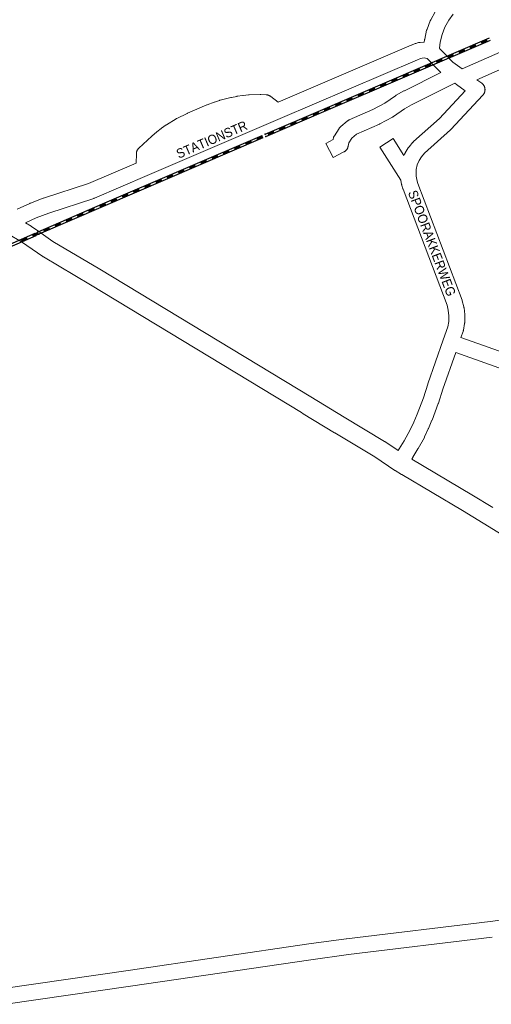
# Model space of a CAD drawing. Header units: metres. Extents: x 123819 to 142731, y 393440 to 405763.
# Tile 332 of 346: x 138821 to 139207, y 401434 to 402241. Entities that reach past the tile are written whole.
import ezdxf
from ezdxf.enums import TextEntityAlignment as Align

# ---------------------------------------------------------------- set-up
doc = ezdxf.new("R2010")
doc.units = ezdxf.units.M
doc.header["$MEASUREMENT"] = 0
for name, color, linetype, lineweight in [('gs-anno-wegen algemeen tekst', 7, 'Continuous', 0), ('gs-knt-aanvullende hoofdweg', 7, 'Continuous', 0), ('gs-knt-spoorlijn', 7, 'Continuous', 30), ('gs-knt-wegen algemeen', 7, 'Continuous', 0)]:
    doc.layers.add(name, color=color, linetype=linetype, lineweight=lineweight)
doc.styles.add('Style-Arial', font='arial.ttf')

msp = doc.modelspace()

# ---------------------------------------------------------------- linework, layer by layer
at = {"layer": 'gs-knt-aanvullende hoofdweg', "color": 7, "linetype": 'Continuous', "flags": 128}
for points in [[(138825.36, 402074.96), (138830.02, 402072.18), (138830.23, 402072.05), (138830.42, 402071.92), (138830.44, 402071.91), (138830.46, 402071.89), (138836.27, 402067.9), (138836.29, 402067.89), (138847.97, 402059.8), (138847.97, 402059.8), (138886.32, 402037.06), (138886.38, 402037.02), (139059.16, 401932.26), (139059.19, 401932.25), (139059.23, 401932.22), (139086.39, 401915.6), (139119.45, 401895.85), (139119.62, 401895.75), (139119.78, 401895.65), (139130.74, 401888.3)], [(139266.52, 401788.18), (139183.21, 401839.22), (139183.2, 401839.23), (139133.5, 401868.7), (139133.42, 401868.75), (139128.29, 401871.88), (139128.26, 401871.9), (139128.22, 401871.93), (139127.98, 401872.08), (139127.95, 401872.09), (139111.58, 401883.06), (139078.65, 401902.72), (139078.59, 401902.76), (139052.92, 401918.47), (139052.88, 401918.49), (139051.36, 401919.43), (139051.35, 401919.44), (138878.62, 402024.16), (138840.08, 402047.02), (138839.86, 402047.15), (138839.65, 402047.3), (138839.64, 402047.3), (138822.11, 402059.41), (138822.11, 402059.41), (138811.01, 402066.04)], [(139141.75, 401881.35), (139190.91, 401852.11), (139190.92, 401852.11), (139190.99, 401852.07), (139191, 401852.06), (139208.05, 401841.67)]]:
    msp.add_lwpolyline(points, dxfattribs=at)
at = {"layer": 'gs-knt-spoorlijn', "color": 7, "linetype": 'Continuous'}
for p, q in [((139189.36, 402219.52), (139193.96, 402221.49)), ((139189.44, 402219.33), (139194.04, 402221.31)), ((139189.52, 402219.15), (139194.12, 402221.12)), ((139189.6, 402218.97), (139194.2, 402220.94)), ((139189.68, 402218.78), (139194.27, 402220.76)), ((139198.55, 402223.47), (139203.15, 402225.44)), ((139198.63, 402223.28), (139203.23, 402225.26)), ((139198.71, 402223.1), (139203.3, 402225.07)), ((139198.79, 402222.91), (139203.38, 402224.89)), ((139198.87, 402222.73), (139203.46, 402224.7)), ((139198.95, 402222.55), (139203.54, 402224.52)), ((139199.03, 402222.36), (139203.62, 402224.34)), ((139199.1, 402222.18), (139203.7, 402224.15)), ((139199.18, 402222), (139203.78, 402223.97)), ((139170.99, 402211.62), (139175.58, 402213.6)), ((139171.07, 402211.44), (139175.66, 402213.41)), ((139171.15, 402211.26), (139175.74, 402213.23)), ((139171.23, 402211.07), (139175.82, 402213.05)), ((139171.3, 402210.89), (139175.9, 402212.86)), ((139171.38, 402210.71), (139175.98, 402212.68)), ((139180.18, 402215.57), (139184.77, 402217.54)), ((139180.26, 402215.39), (139184.85, 402217.36)), ((139180.33, 402215.2), (139184.93, 402217.18)), ((139180.41, 402215.02), (139185.01, 402216.99)), ((139180.49, 402214.84), (139185.09, 402216.81)), ((139180.57, 402214.65), (139185.16, 402216.63)), ((139180.65, 402214.47), (139185.24, 402216.44)), ((139180.73, 402214.28), (139185.32, 402216.26)), ((139180.81, 402214.1), (139185.4, 402216.07)), ((139189.76, 402218.6), (139194.35, 402220.57)), ((139189.84, 402218.42), (139194.43, 402220.39)), ((139189.92, 402218.23), (139194.51, 402220.21)), ((139190, 402218.05), (139194.59, 402220.02)), ((139152.61, 402203.73), (139157.21, 402205.7)), ((139152.69, 402203.55), (139157.29, 402205.52)), ((139152.77, 402203.36), (139157.36, 402205.34)), ((139152.85, 402203.18), (139157.44, 402205.15)), ((139152.93, 402202.99), (139157.52, 402204.97)), ((139153.01, 402202.81), (139157.6, 402204.78)), ((139153.09, 402202.63), (139157.68, 402204.6)), ((139161.8, 402207.68), (139166.39, 402209.65)), ((139161.88, 402207.49), (139166.47, 402209.47)), ((139161.96, 402207.31), (139166.55, 402209.28)), ((139162.04, 402207.13), (139166.63, 402209.1)), ((139162.12, 402206.94), (139166.71, 402208.92)), ((139162.19, 402206.76), (139166.79, 402208.73)), ((139162.27, 402206.57), (139166.87, 402208.55)), ((139162.35, 402206.39), (139166.95, 402208.36)), ((139162.43, 402206.21), (139167.03, 402208.18)), ((139171.46, 402210.52), (139176.06, 402212.5)), ((139171.54, 402210.34), (139176.13, 402212.31)), ((139171.62, 402210.15), (139176.21, 402212.13)), ((139134.24, 402195.83), (139138.83, 402197.81)), ((139134.32, 402195.65), (139138.91, 402197.62)), ((139134.39, 402195.47), (139138.99, 402197.44)), ((139134.47, 402195.28), (139139.07, 402197.26)), ((139134.55, 402195.1), (139139.15, 402197.07)), ((139134.63, 402194.92), (139139.23, 402196.89)), ((139134.71, 402194.73), (139139.3, 402196.71)), ((139134.79, 402194.55), (139139.38, 402196.52)), ((139143.42, 402199.78), (139148.02, 402201.76)), ((139143.5, 402199.6), (139148.1, 402201.57)), ((139143.58, 402199.41), (139148.18, 402201.39)), ((139143.66, 402199.23), (139148.26, 402201.2)), ((139143.74, 402199.05), (139148.33, 402201.02)), ((139143.82, 402198.86), (139148.41, 402200.84)), ((139143.9, 402198.68), (139148.49, 402200.65)), ((139143.98, 402198.5), (139148.57, 402200.47)), ((139144.06, 402198.31), (139148.65, 402200.29)), ((139153.16, 402202.44), (139157.76, 402204.42)), ((139153.24, 402202.26), (139157.84, 402204.23)), ((139115.86, 402187.94), (139120.45, 402189.91)), ((139115.94, 402187.76), (139120.53, 402189.73)), ((139116.02, 402187.57), (139120.61, 402189.55)), ((139116.1, 402187.39), (139120.69, 402189.36)), ((139116.18, 402187.21), (139120.77, 402189.18)), ((139116.26, 402187.02), (139120.85, 402189)), ((139116.33, 402186.84), (139120.93, 402188.81)), ((139116.41, 402186.65), (139121.01, 402188.63)), ((139116.49, 402186.47), (139121.09, 402188.44)), ((139125.05, 402191.89), (139129.64, 402193.86)), ((139125.13, 402191.7), (139129.72, 402193.68)), ((139125.21, 402191.52), (139129.8, 402193.49)), ((139125.29, 402191.34), (139129.88, 402193.31)), ((139125.36, 402191.15), (139129.96, 402193.13)), ((139125.44, 402190.97), (139130.04, 402192.94)), ((139125.52, 402190.79), (139130.12, 402192.76)), ((139125.6, 402190.6), (139130.19, 402192.57)), ((139125.68, 402190.42), (139130.27, 402192.39)), ((139134.87, 402194.36), (139139.46, 402196.34)), ((139097.48, 402180.05), (139102.08, 402182.02)), ((139097.56, 402179.86), (139102.16, 402181.84)), ((139097.64, 402179.68), (139102.24, 402181.65)), ((139097.72, 402179.49), (139102.32, 402181.47)), ((139097.8, 402179.31), (139102.39, 402181.28)), ((139097.88, 402179.13), (139102.47, 402181.1)), ((139097.96, 402178.94), (139102.55, 402180.92)), ((139098.04, 402178.76), (139102.63, 402180.73)), ((139098.12, 402178.58), (139102.71, 402180.55)), ((139106.67, 402183.99), (139111.27, 402185.97)), ((139106.75, 402183.81), (139111.35, 402185.78)), ((139106.83, 402183.63), (139111.42, 402185.6)), ((139106.91, 402183.44), (139111.5, 402185.42)), ((139106.99, 402183.26), (139111.58, 402185.23)), ((139107.07, 402183.07), (139111.66, 402185.05)), ((139107.15, 402182.89), (139111.74, 402184.86)), ((139107.22, 402182.71), (139111.82, 402184.68)), ((139107.3, 402182.52), (139111.9, 402184.5)), ((139079.11, 402172.15), (139083.7, 402174.12)), ((139079.19, 402171.97), (139083.78, 402173.94)), ((139079.27, 402171.78), (139083.86, 402173.76)), ((139079.35, 402171.6), (139083.94, 402173.57)), ((139079.42, 402171.42), (139084.02, 402173.39)), ((139079.5, 402171.23), (139084.1, 402173.21)), ((139079.58, 402171.05), (139084.18, 402173.02)), ((139079.66, 402170.86), (139084.26, 402172.84)), ((139079.74, 402170.68), (139084.33, 402172.65)), ((139088.3, 402176.1), (139092.89, 402178.07)), ((139088.38, 402175.91), (139092.97, 402177.89)), ((139088.45, 402175.73), (139093.05, 402177.7)), ((139088.53, 402175.55), (139093.13, 402177.52)), ((139088.61, 402175.36), (139093.21, 402177.34)), ((139088.69, 402175.18), (139093.29, 402177.15)), ((139088.77, 402175), (139093.36, 402176.97)), ((139088.85, 402174.81), (139093.44, 402176.79)), ((139088.93, 402174.63), (139093.52, 402176.6)), ((139060.73, 402164.25), (139065.33, 402166.23)), ((139060.81, 402164.07), (139065.41, 402166.04)), ((139060.89, 402163.88), (139065.48, 402165.86)), ((139060.97, 402163.7), (139065.56, 402165.68)), ((139061.05, 402163.52), (139065.64, 402165.49)), ((139061.13, 402163.33), (139065.72, 402165.31)), ((139061.21, 402163.15), (139065.8, 402165.13)), ((139061.29, 402162.97), (139065.88, 402164.94)), ((139061.37, 402162.78), (139065.96, 402164.76)), ((139069.92, 402168.2), (139074.51, 402170.18)), ((139070, 402168.02), (139074.59, 402169.99)), ((139070.08, 402167.84), (139074.67, 402169.81)), ((139070.16, 402167.65), (139074.75, 402169.63)), ((139070.24, 402167.47), (139074.83, 402169.44)), ((139070.32, 402167.29), (139074.91, 402169.26)), ((139070.39, 402167.1), (139074.99, 402169.08)), ((139070.47, 402166.92), (139075.07, 402168.89)), ((139070.55, 402166.73), (139075.15, 402168.71)), ((139042.36, 402156.35), (139046.95, 402158.32)), ((139042.44, 402156.16), (139047.03, 402158.14)), ((139042.52, 402155.98), (139047.11, 402157.96)), ((139042.6, 402155.8), (139047.19, 402157.77)), ((139042.68, 402155.61), (139047.27, 402157.59)), ((139042.76, 402155.43), (139047.35, 402157.41)), ((139042.84, 402155.25), (139047.43, 402157.22)), ((139042.92, 402155.06), (139047.51, 402157.04)), ((139042.99, 402154.88), (139047.59, 402156.85)), ((139051.55, 402160.3), (139056.14, 402162.28)), ((139051.63, 402160.12), (139056.22, 402162.09)), ((139051.71, 402159.93), (139056.3, 402161.91)), ((139051.79, 402159.75), (139056.38, 402161.73)), ((139051.86, 402159.57), (139056.46, 402161.54)), ((139051.94, 402159.38), (139056.54, 402161.36)), ((139052.02, 402159.2), (139056.62, 402161.17)), ((139052.1, 402159.01), (139056.69, 402160.99)), ((139052.18, 402158.83), (139056.77, 402160.81)), ((139023.99, 402148.44), (139028.58, 402150.42)), ((139024.07, 402148.26), (139028.66, 402150.24)), ((139024.15, 402148.08), (139028.74, 402150.05)), ((139024.23, 402147.89), (139028.82, 402149.87)), ((139024.31, 402147.71), (139028.9, 402149.69)), ((139024.39, 402147.53), (139028.98, 402149.5)), ((139024.46, 402147.34), (139029.06, 402149.32)), ((139024.54, 402147.16), (139029.14, 402149.13)), ((139024.62, 402146.97), (139029.22, 402148.95)), ((139033.18, 402152.4), (139037.77, 402154.37)), ((139033.26, 402152.21), (139037.85, 402154.19)), ((139033.33, 402152.03), (139037.93, 402154.01)), ((139033.41, 402151.85), (139038.01, 402153.82)), ((139033.49, 402151.66), (139038.09, 402153.64)), ((139033.57, 402151.48), (139038.16, 402153.45)), ((139033.65, 402151.29), (139038.24, 402153.27)), ((139033.73, 402151.11), (139038.32, 402153.09)), ((139033.81, 402150.93), (139038.4, 402152.9)), ((139005.62, 402140.54), (139010.21, 402142.52)), ((139005.7, 402140.36), (139010.29, 402142.33)), ((139005.78, 402140.17), (139010.37, 402142.15)), ((139005.86, 402139.99), (139010.45, 402141.97)), ((139005.93, 402139.81), (139010.53, 402141.78)), ((139006.01, 402139.62), (139010.61, 402141.6)), ((139006.09, 402139.44), (139010.69, 402141.41)), ((139006.17, 402139.25), (139010.76, 402141.23)), ((139006.25, 402139.07), (139010.84, 402141.05)), ((139014.8, 402144.49), (139019.4, 402146.47)), ((139014.88, 402144.31), (139019.48, 402146.28)), ((139014.96, 402144.13), (139019.56, 402146.1)), ((139015.04, 402143.94), (139019.63, 402145.92)), ((139015.12, 402143.76), (139019.71, 402145.73)), ((139015.2, 402143.57), (139019.79, 402145.55)), ((139015.28, 402143.39), (139019.87, 402145.37)), ((139015.36, 402143.21), (139019.95, 402145.18)), ((139015.44, 402143.02), (139020.03, 402145)), ((138987.25, 402132.64), (138991.84, 402134.61)), ((138987.33, 402132.45), (138991.92, 402134.43)), ((138987.4, 402132.27), (138992, 402134.25)), ((138987.48, 402132.09), (138992.08, 402134.06)), ((138987.56, 402131.9), (138992.16, 402133.88)), ((138987.64, 402131.72), (138992.23, 402133.69)), ((138987.72, 402131.53), (138992.31, 402133.51)), ((138987.8, 402131.35), (138992.39, 402133.33)), ((138987.88, 402131.17), (138992.47, 402133.14)), ((138996.43, 402136.59), (139001.03, 402138.56)), ((138996.51, 402136.4), (139001.1, 402138.38)), ((138996.59, 402136.22), (139001.18, 402138.2)), ((138996.67, 402136.04), (139001.26, 402138.01)), ((138996.75, 402135.85), (139001.34, 402137.83)), ((138996.83, 402135.67), (139001.42, 402137.65)), ((138996.91, 402135.49), (139001.5, 402137.46)), ((138996.99, 402135.3), (139001.58, 402137.28)), ((138997.06, 402135.12), (139001.66, 402137.09)), ((138968.87, 402124.73), (138973.47, 402126.71)), ((138968.95, 402124.55), (138973.55, 402126.53)), ((138969.03, 402124.37), (138973.63, 402126.34)), ((138969.11, 402124.18), (138973.7, 402126.16)), ((138969.19, 402124), (138973.78, 402125.97)), ((138969.27, 402123.81), (138973.86, 402125.79)), ((138969.35, 402123.63), (138973.94, 402125.61)), ((138969.43, 402123.45), (138974.02, 402125.42)), ((138969.51, 402123.26), (138974.1, 402125.24)), ((138978.06, 402128.68), (138982.65, 402130.66)), ((138978.14, 402128.5), (138982.73, 402130.48)), ((138978.22, 402128.32), (138982.81, 402130.29)), ((138978.3, 402128.13), (138982.89, 402130.11)), ((138978.38, 402127.95), (138982.97, 402129.93)), ((138978.46, 402127.77), (138983.05, 402129.74)), ((138978.53, 402127.58), (138983.13, 402129.56)), ((138978.61, 402127.4), (138983.21, 402129.37)), ((138978.69, 402127.22), (138983.29, 402129.19)), ((138950.5, 402116.83), (138955.1, 402118.8)), ((138950.58, 402116.65), (138955.17, 402118.62)), ((138950.66, 402116.46), (138955.25, 402118.44)), ((138950.74, 402116.28), (138955.33, 402118.25)), ((138950.82, 402116.09), (138955.41, 402118.07)), ((138950.9, 402115.91), (138955.49, 402117.89)), ((138950.98, 402115.73), (138955.57, 402117.7)), ((138951.06, 402115.54), (138955.65, 402117.52)), ((138951.13, 402115.36), (138955.73, 402117.34)), ((138959.69, 402120.78), (138964.28, 402122.76)), ((138959.77, 402120.6), (138964.36, 402122.57)), ((138959.85, 402120.41), (138964.44, 402122.39)), ((138959.93, 402120.23), (138964.52, 402122.21)), ((138960, 402120.05), (138964.6, 402122.02)), ((138960.08, 402119.86), (138964.68, 402121.84)), ((138960.16, 402119.68), (138964.76, 402121.65)), ((138960.24, 402119.49), (138964.83, 402121.47)), ((138960.32, 402119.31), (138964.91, 402121.29)), ((138932.13, 402108.93), (138936.72, 402110.9)), ((138932.21, 402108.74), (138936.8, 402110.72)), ((138932.29, 402108.56), (138936.88, 402110.53)), ((138932.37, 402108.37), (138936.96, 402110.35)), ((138932.45, 402108.19), (138937.04, 402110.17)), ((138932.53, 402108.01), (138937.12, 402109.98)), ((138932.6, 402107.82), (138937.2, 402109.8)), ((138932.68, 402107.64), (138937.28, 402109.62)), ((138932.76, 402107.46), (138937.36, 402109.43)), ((138941.32, 402112.88), (138945.91, 402114.85)), ((138941.4, 402112.69), (138945.99, 402114.67)), ((138941.47, 402112.51), (138946.07, 402114.49)), ((138941.55, 402112.33), (138946.15, 402114.3)), ((138941.63, 402112.14), (138946.23, 402114.12)), ((138941.71, 402111.96), (138946.3, 402113.93)), ((138941.79, 402111.77), (138946.38, 402113.75)), ((138941.87, 402111.59), (138946.46, 402113.57)), ((138941.95, 402111.41), (138946.54, 402113.38)), ((138913.76, 402101.02), (138918.35, 402103)), ((138913.84, 402100.84), (138918.43, 402102.81)), ((138913.92, 402100.65), (138918.51, 402102.63)), ((138914, 402100.47), (138918.59, 402102.45)), ((138914.07, 402100.29), (138918.67, 402102.26)), ((138914.15, 402100.1), (138918.75, 402102.08)), ((138914.23, 402099.92), (138918.83, 402101.89)), ((138914.31, 402099.74), (138918.9, 402101.71)), ((138914.39, 402099.55), (138918.98, 402101.53)), ((138922.94, 402104.97), (138927.54, 402106.95)), ((138923.02, 402104.79), (138927.62, 402106.77)), ((138923.1, 402104.61), (138927.7, 402106.58)), ((138923.18, 402104.42), (138927.77, 402106.4)), ((138923.26, 402104.24), (138927.85, 402106.21)), ((138923.34, 402104.05), (138927.93, 402106.03)), ((138923.42, 402103.87), (138928.01, 402105.85)), ((138923.5, 402103.69), (138928.09, 402105.66)), ((138923.58, 402103.5), (138928.17, 402105.48)), ((138895.39, 402093.12), (138899.98, 402095.09)), ((138895.47, 402092.93), (138900.06, 402094.91)), ((138895.54, 402092.75), (138900.14, 402094.73)), ((138895.62, 402092.57), (138900.22, 402094.54)), ((138895.7, 402092.38), (138900.3, 402094.36)), ((138895.78, 402092.2), (138900.37, 402094.17)), ((138895.86, 402092.01), (138900.45, 402093.99)), ((138895.94, 402091.83), (138900.53, 402093.81)), ((138896.02, 402091.65), (138900.61, 402093.62)), ((138904.57, 402097.07), (138909.17, 402099.05)), ((138904.65, 402096.89), (138909.24, 402098.86)), ((138904.73, 402096.7), (138909.32, 402098.68)), ((138904.81, 402096.52), (138909.4, 402098.49)), ((138904.89, 402096.33), (138909.48, 402098.31)), ((138904.97, 402096.15), (138909.56, 402098.13)), ((138905.05, 402095.97), (138909.64, 402097.94)), ((138905.13, 402095.78), (138909.72, 402097.76)), ((138905.2, 402095.6), (138909.8, 402097.58)), ((138877.02, 402085.2), (138881.61, 402087.18)), ((138877.1, 402085.02), (138881.69, 402087)), ((138877.18, 402084.83), (138881.77, 402086.81)), ((138877.26, 402084.65), (138881.85, 402086.63)), ((138877.34, 402084.47), (138881.93, 402086.45)), ((138877.42, 402084.28), (138882.01, 402086.26)), ((138877.49, 402084.1), (138882.09, 402086.08)), ((138877.57, 402083.91), (138882.16, 402085.9)), ((138877.65, 402083.73), (138882.24, 402085.71)), ((138886.2, 402089.16), (138890.79, 402091.14)), ((138886.28, 402088.98), (138890.87, 402090.96)), ((138886.36, 402088.79), (138890.95, 402090.78)), ((138886.44, 402088.61), (138891.03, 402090.59)), ((138886.52, 402088.43), (138891.11, 402090.41)), ((138886.6, 402088.24), (138891.19, 402090.23)), ((138886.68, 402088.06), (138891.27, 402090.04)), ((138886.76, 402087.88), (138891.35, 402089.86)), ((138886.83, 402087.69), (138891.43, 402089.67)), ((138858.66, 402077.28), (138863.25, 402079.26)), ((138858.74, 402077.09), (138863.33, 402079.07)), ((138858.81, 402076.91), (138863.41, 402078.89)), ((138858.89, 402076.72), (138863.48, 402078.71)), ((138858.97, 402076.54), (138863.56, 402078.52)), ((138859.05, 402076.36), (138863.64, 402078.34)), ((138859.13, 402076.17), (138863.72, 402078.15)), ((138859.21, 402075.99), (138863.8, 402077.97)), ((138859.29, 402075.81), (138863.88, 402077.79)), ((138867.84, 402081.24), (138872.43, 402083.22)), ((138867.92, 402081.05), (138872.51, 402083.04)), ((138868, 402080.87), (138872.59, 402082.85)), ((138868.08, 402080.69), (138872.67, 402082.67)), ((138868.15, 402080.5), (138872.75, 402082.48)), ((138868.23, 402080.32), (138872.82, 402082.3)), ((138868.31, 402080.14), (138872.9, 402082.12)), ((138868.39, 402079.95), (138872.98, 402081.93)), ((138868.47, 402079.77), (138873.06, 402081.75)), ((138831.12, 402065.34), (138835.7, 402067.36)), ((138840.29, 402069.35), (138844.88, 402071.33)), ((138840.37, 402069.17), (138844.96, 402071.15)), ((138840.45, 402068.98), (138845.04, 402070.96)), ((138840.53, 402068.8), (138845.12, 402070.78)), ((138840.61, 402068.62), (138845.2, 402070.6)), ((138840.69, 402068.43), (138845.28, 402070.41)), ((138840.77, 402068.25), (138845.36, 402070.23)), ((138840.85, 402068.07), (138845.44, 402070.05)), ((138840.93, 402067.88), (138845.52, 402069.86)), ((138849.47, 402073.31), (138854.07, 402075.29)), ((138849.55, 402073.13), (138854.14, 402075.11)), ((138849.63, 402072.95), (138854.22, 402074.93)), ((138849.71, 402072.76), (138854.3, 402074.74)), ((138849.79, 402072.58), (138854.38, 402074.56)), ((138849.87, 402072.39), (138854.46, 402074.38)), ((138849.95, 402072.21), (138854.54, 402074.19)), ((138850.03, 402072.03), (138854.62, 402074.01)), ((138850.11, 402071.84), (138854.7, 402073.83)), ((138821.98, 402061.3), (138826.55, 402063.32)), ((138822.06, 402061.12), (138826.63, 402063.14)), ((138822.14, 402060.94), (138826.71, 402062.96)), ((138822.22, 402060.75), (138826.79, 402062.77)), ((138822.3, 402060.57), (138826.87, 402062.59)), ((138822.38, 402060.39), (138826.95, 402062.41)), ((138822.46, 402060.2), (138827.04, 402062.22)), ((138822.54, 402060.02), (138827.12, 402062.04)), ((138822.62, 402059.84), (138827.2, 402061.86)), ((138831.2, 402065.16), (138835.78, 402067.18)), ((138831.29, 402064.98), (138835.86, 402067)), ((138831.37, 402064.79), (138835.94, 402066.82)), ((138831.45, 402064.61), (138836.02, 402066.63)), ((138831.53, 402064.43), (138836.1, 402066.45)), ((138831.61, 402064.25), (138836.18, 402066.27)), ((138831.69, 402064.06), (138836.26, 402066.08)), ((138831.77, 402063.88), (138836.34, 402065.9))]:
    msp.add_line(p, q, dxfattribs=at)
at = {"layer": 'gs-knt-spoorlijn', "color": 7, "linetype": 'Continuous', "flags": 128}
for points in [[(139021.62, 402147.65), (139068.88, 402167.99), (139205.37, 402226.62)], [(139022.36, 402145.79), (139069.67, 402166.15), (139206.11, 402224.76)], [(138835.63, 402067.56), (138835.94, 402067.7), (138888.59, 402090.42), (139019.32, 402146.67)], [(138836.37, 402065.7), (138836.74, 402065.87), (138889.38, 402088.59), (139020.06, 402144.81)], [(138656.76, 401973.31), (138663.82, 401978.11), (138684.48, 401991.34), (138698.16, 401999.53), (138713.98, 402008.6), (138729.38, 402017.19), (138751.06, 402028.48), (138770.9, 402038.19), (138786.59, 402045.52), (138803.56, 402053.43), (138817.82, 402059.7), (138833.34, 402066.55)], [(138657.52, 401971.41), (138664.92, 401976.44), (138685.54, 401989.64), (138699.18, 401997.81), (138714.96, 402006.86), (138730.33, 402015.43), (138751.96, 402026.7), (138771.77, 402036.39), (138787.44, 402043.71), (138804.39, 402051.61), (138818.63, 402057.87), (138834.08, 402064.69)]]:
    msp.add_lwpolyline(points, dxfattribs=at)
at = {"layer": 'gs-knt-spoorlijn', "color": 7, "linetype": 'Continuous'}
for p in [(139021.62, 402147.65), (139022.36, 402145.79), (138835.63, 402067.56), (138836.37, 402065.7)]:
    msp.add_point(p, dxfattribs=at)
at = {"layer": 'gs-knt-wegen algemeen', "color": 7, "linetype": 'Continuous', "flags": 128}
for points in [[(139182.97, 402201.18), (139256.38, 402233.45), (139311.8, 402260.57), (139312.07, 402260.69), (139512.26, 402347.41), (139760.36, 402454.9), (139760.37, 402454.91), (139947.01, 402535.51), (139947.2, 402535.58), (139967.91, 402543.76), (139968.1, 402543.83), (139968.29, 402543.9), (139996.93, 402553.22), (140008.26, 402557.37), (140021.64, 402563.75)], [(139511.46, 402332.88), (139317.39, 402248.81), (139261.98, 402221.7), (139261.74, 402221.59), (139195.14, 402192.31)], [(139152.01, 402223.15), (139152.24, 402224.97), (139152.29, 402225.27), (139152.35, 402225.57), (139153.96, 402232.79), (139154.02, 402233.03), (139154.09, 402233.27), (139154.17, 402233.51), (139154.26, 402233.75), (139156.93, 402240.56), (139157.03, 402240.81), (139157.15, 402241.05), (139157.27, 402241.29), (139160.8, 402247.8), (139160.95, 402248.07), (139161.12, 402248.33), (139161.3, 402248.58), (139164.88, 402253.41), (139165.23, 402254.13)], [(139175.69, 402246.12), (139172.03, 402241.19), (139168.9, 402235.43), (139166.56, 402229.46), (139165.12, 402223.02), (139164.48, 402218.02)], [(138818.72, 402086.3), (138829.14, 402090.94), (138829.3, 402091.01), (138829.46, 402091.07), (138840, 402095.1), (138840.29, 402095.2), (138876.97, 402107.31), (138916.08, 402123.99), (138916.25, 402131.64), (138916.27, 402131.95), (138916.3, 402132.25), (138916.34, 402132.55), (138916.39, 402132.85), (138916.46, 402133.14), (138916.55, 402133.43), (138916.64, 402133.72), (138916.75, 402134), (138916.88, 402134.28), (138917.01, 402134.55), (138917.16, 402134.82), (138917.32, 402135.07), (138917.5, 402135.32), (138917.68, 402135.56), (138917.87, 402135.8), (138918.08, 402136.02), (138918.29, 402136.23), (138928.79, 402146.13), (138928.94, 402146.27), (138929.09, 402146.4), (138932.66, 402149.38), (138932.88, 402149.55), (138936.58, 402152.37), (138936.81, 402152.54), (138940.62, 402155.19), (138940.79, 402155.31), (138940.97, 402155.42), (138948.93, 402160.23), (138949.17, 402160.37), (138949.42, 402160.5), (138957.76, 402164.6), (138957.91, 402164.68), (138958.06, 402164.74), (138974.03, 402171.62), (138974.27, 402171.72), (138979.83, 402173.85), (138979.98, 402173.91), (138980.14, 402173.96), (138984.44, 402175.37), (138984.65, 402175.43), (138984.86, 402175.49), (138993.63, 402177.72), (138993.84, 402177.77), (138994.05, 402177.81), (138998.5, 402178.63), (138998.78, 402178.68), (139003.37, 402179.31), (139003.66, 402179.35), (139008.17, 402179.77), (139008.38, 402179.79), (139008.6, 402179.79), (139017.64, 402180.04), (139017.86, 402180.04), (139018.07, 402180.03), (139022.59, 402179.86), (139022.9, 402179.84), (139023.2, 402179.8), (139023.51, 402179.76), (139023.81, 402179.69), (139024.1, 402179.62), (139024.39, 402179.53), (139024.68, 402179.43), (139024.97, 402179.31), (139025.24, 402179.18), (139025.51, 402179.04), (139025.78, 402178.88), (139026.03, 402178.71), (139026.28, 402178.53), (139032.36, 402173.91), (139141.41, 402220.61), (139141.54, 402220.67), (139144.48, 402221.85), (139144.73, 402221.95), (139144.98, 402222.03), (139145.23, 402222.1), (139147.37, 402222.67), (139147.65, 402222.74), (139147.94, 402222.8), (139148.22, 402222.84), (139148.51, 402222.87), (139151.64, 402223.13), (139151.89, 402223.14), (139152.01, 402223.15)], [(139164.48, 402218.02), (139164.54, 402217.96), (139164.67, 402217.84), (139164.79, 402217.72), (139169.76, 402212.57)], [(139169.76, 402212.57), (139169.77, 402212.57), (139169.77, 402212.56)], [(139169.76, 402212.57), (139169.77, 402212.57), (139169.77, 402212.56)], [(139169.77, 402212.56), (139175.51, 402206.63), (139182.97, 402201.18)], [(139160.4, 402203.52), (139155.54, 402208.55), (139154.4, 402209.61), (139154.34, 402209.66), (139153.13, 402210.05), (139152.22, 402210.11), (139150.16, 402209.94), (139148.97, 402209.62), (139146.47, 402208.62), (139034, 402160.45), (138925.07, 402113.67), (138925.05, 402113.67), (138881.83, 402095.22), (138881.58, 402095.12), (138881.32, 402095.03), (138844.51, 402082.88), (138834.27, 402078.97), (138825.41, 402075.02), (138825.36, 402074.96)], [(139160.41, 402203.52), (139160.41, 402203.52), (139160.4, 402203.52)], [(139160.41, 402203.52), (139160.41, 402203.52), (139160.4, 402203.52)], [(139199.08, 402189.43), (139199.33, 402189.24), (139199.57, 402189.04), (139199.8, 402188.82), (139200.02, 402188.6), (139200.22, 402188.36), (139200.42, 402188.12), (139200.6, 402187.86), (139200.78, 402187.6), (139200.93, 402187.33), (139201.08, 402187.05), (139201.21, 402186.77), (139201.33, 402186.47), (139201.43, 402186.18), (139201.52, 402185.88), (139201.6, 402185.57), (139201.66, 402185.26), (139201.7, 402184.95), (139201.73, 402184.64), (139201.75, 402184.33), (139201.75, 402184.01), (139201.73, 402183.7), (139201.7, 402183.39), (139201.66, 402183.08), (139201.6, 402182.77), (139201.52, 402182.46), (139201.43, 402182.16), (139201.33, 402181.87), (139201.21, 402181.57), (139201.08, 402181.29), (139200.93, 402181.01), (139200.77, 402180.74), (139200.6, 402180.48), (139200.42, 402180.22), (139200.22, 402179.98), (139200.01, 402179.74), (139173.85, 402151.55), (139173.64, 402151.34), (139173.43, 402151.14), (139152.29, 402132.14), (139149.73, 402129.18), (139147.75, 402125.96), (139146.32, 402122.46), (139145.49, 402118.77), (139145.27, 402114.87), (139145.38, 402113.2), (139146.15, 402109.25), (139146.86, 402107.13), (139182.94, 402011.63), (139183.02, 402011.4), (139183.09, 402011.18), (139183.16, 402010.95), (139184.39, 402006.18), (139184.46, 402005.89), (139184.51, 402005.6), (139184.55, 402005.31), (139185.21, 401999.79), (139185.23, 401999.56), (139185.24, 401999.32), (139185.25, 401999.09), (139185.28, 401996.3), (139185.27, 401996.07), (139185.26, 401995.84), (139185.09, 401993.06), (139185.07, 401992.83), (139185.05, 401992.59), (139185.01, 401992.36), (139184.07, 401986.88), (139184.02, 401986.61), (139183.95, 401986.34), (139183.88, 401986.07), (139183.79, 401985.81), (139182.04, 401980.85)], [(139195.14, 402192.31), (139199.08, 402189.43)], [(139182.04, 401980.85), (139244.55, 401958.72)], [(139177.72, 401968.57), (139167.3, 401938.74), (139163.61, 401927.28), (139163.56, 401927.12), (139163.5, 401926.97), (139158.35, 401913.33), (139158.25, 401913.09), (139155.4, 401906.38), (139155.33, 401906.21), (139152.29, 401899.59), (139152.18, 401899.36), (139152.06, 401899.13), (139146.88, 401889.86), (139146.79, 401889.69), (139142.69, 401882.84), (139142.6, 401882.69), (139141.75, 401881.35)], [(139260.2, 401946.44), (139255.84, 401945.37), (139255.57, 401945.31), (139255.29, 401945.26), (139255.01, 401945.23), (139252.71, 401944.97), (139252.43, 401944.95), (139252.15, 401944.94), (139251.87, 401944.94), (139247.24, 401945.03), (139246.96, 401945.04), (139246.68, 401945.06), (139246.4, 401945.1), (139246.12, 401945.15), (139241.58, 401946.03), (139241.35, 401946.08), (139241.11, 401946.14), (139240.88, 401946.21), (139240.66, 401946.29), (139177.72, 401968.57)], [(138807.51, 401447.27), (138909.46, 401462.04), (139057.36, 401483.84), (139057.41, 401483.85), (139088.15, 401488.14), (139088.27, 401488.15), (139205.9, 401502.31), (139227.08, 401505.1)], [(139207.49, 401489.39), (139089.88, 401475.23), (139059.24, 401470.96), (138911.35, 401449.16), (138911.34, 401449.16), (138809.4, 401434.39)]]:
    msp.add_lwpolyline(points, dxfattribs=at)
msp.add_lwpolyline([(139130.74, 401888.3), (139131.56, 401889.59), (139135.56, 401896.28), (139140.56, 401905.25), (139143.45, 401911.56), (139146.22, 401918.06), (139151.27, 401931.42), (139154.93, 401942.81), (139154.98, 401942.96), (139167.59, 401979.03), (139171.33, 401989.63), (139172.12, 401994.22), (139172.25, 401996.41), (139172.23, 401998.61), (139171.67, 402003.35), (139170.64, 402007.35), (139134.64, 402102.64), (139134.55, 402102.89), (139133.67, 402105.54), (139133.58, 402105.81), (139133.51, 402106.08), (139133.45, 402106.36), (139132.76, 402109.91), (139115.57, 402137.03, -0.390358), (139115.57, 402137.05), (139126.55, 402144.01, -0.390359), (139126.57, 402144), (139135.38, 402130.1), (139135.89, 402131.36), (139135.99, 402131.61), (139136.11, 402131.85), (139136.24, 402132.09), (139136.37, 402132.32), (139138.91, 402136.45), (139139.06, 402136.68), (139139.21, 402136.9), (139139.37, 402137.11), (139139.54, 402137.32), (139142.73, 402140.98), (139142.91, 402141.18), (139143.1, 402141.37), (139143.29, 402141.55), (139164.51, 402160.62), (139185.49, 402183.23), (139178.33, 402188.46), (139177.07, 402189.37), (139141.66, 402171.68), (139135.78, 402168.35), (139126.81, 402162.04), (139126.58, 402161.88), (139126.34, 402161.74), (139126.1, 402161.61), (139115.75, 402156.15), (139115.54, 402156.04), (139115.32, 402155.94), (139096.53, 402147.72), (139092.7, 402144.49), (139090.11, 402140.46), (139089.65, 402137.75), (139089.59, 402137.44), (139089.51, 402137.13), (139089.42, 402136.83), (139089.31, 402136.53), (139089.19, 402136.24), (139089.06, 402135.95), (139088.91, 402135.67), (139088.75, 402135.39), (139088.57, 402135.13), (139088.38, 402134.87), (139088.18, 402134.62), (139087.97, 402134.39), (139087.75, 402134.16), (139087.51, 402133.95), (139087.27, 402133.74), (139087.02, 402133.55), (139086.75, 402133.37), (139086.48, 402133.21), (139086.2, 402133.06), (139077.42, 402128.55, -0.369001), (139077.41, 402128.55), (139071.47, 402140.12, -0.369), (139071.48, 402140.13), (139077.36, 402143.15), (139077.49, 402143.95), (139077.55, 402144.24), (139077.62, 402144.52), (139077.7, 402144.8), (139077.79, 402145.08), (139077.9, 402145.35), (139078.01, 402145.62), (139078.14, 402145.88), (139078.28, 402146.13), (139078.44, 402146.38), (139082.28, 402152.36), (139082.43, 402152.59), (139082.6, 402152.81), (139082.77, 402153.03), (139082.96, 402153.24), (139083.15, 402153.44), (139083.35, 402153.63), (139083.56, 402153.82), (139088.86, 402158.28), (139089.11, 402158.48), (139089.36, 402158.66), (139089.62, 402158.83), (139089.89, 402158.99), (139090.17, 402159.14), (139090.45, 402159.27), (139109.89, 402167.77), (139119.66, 402172.93), (139128.55, 402179.18), (139128.81, 402179.36), (139129.09, 402179.52), (139135.39, 402183.09), (139135.54, 402183.18), (139135.69, 402183.26), (139165.57, 402198.18), (139160.41, 402203.52)], format="xyb", dxfattribs=at)

# ---------------------------------------------------------------- texts
at = {"layer": 'gs-anno-wegen algemeen tekst', "color": 7, "style": 'Style-Arial', "width": 0.909091}
for s, rotation, p in [('STATIONSTR', 23.2114, (138977.97, 402143.22)), ('SPOORAKKERWEG', 290.69805, (139158.35, 402058.25))]:
    msp.add_text(s, height=7.7, rotation=rotation, dxfattribs=at).set_placement(p, align=Align.MIDDLE_CENTER)

doc.saveas('drawing.dxf')
